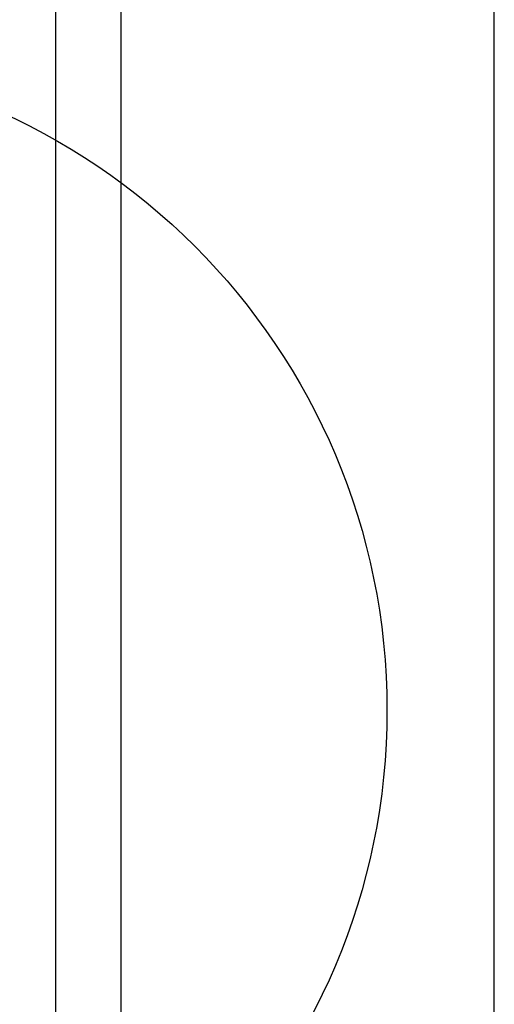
# Model space of a CAD drawing. Extents: x -287416 to 4934791, y -504132 to 1826789.
# Tile 275 of 427: x 2135592 to 2135854, y 44590 to 45132. Entities that reach past the tile are written whole.
import ezdxf

# ---------------------------------------------------------------- set-up
doc = ezdxf.new("R2010")
doc.units = 0
doc.header["$LTSCALE"] = 800
doc.header["$MEASUREMENT"] = 0
doc.layers.add('KEY PLAN', color=251, linetype='CONTINUOUS')

# ---------------------------------------------------------------- blocks, each defined once
blk = doc.blocks.new('UTCOMBINE')
at = {"layer": 'KEY PLAN'}
for p, q in [((-707827.22, 44536.22, 0), (-707827.22, 42926.93, 0)), ((-707863.22, 44457.31, 0), (-707863.22, 44029.91, 0)), ((-708068.83, 44372.55, 0), (-708068.83, 42972.56, 0)), ((-708068.83, 44372.55, 0), (-708068.83, 42972.56, 0)), ((-707827.22, 44373.62, 0), (-707827.22, 42844.98, 0)), ((-707863.22, 44029.91, 0), (-707863.22, 42927.56, 0))]:
    blk.add_line(p, q, dxfattribs=at)
blk.add_circle((-707648.39, 43961.39, 0), 361.31, dxfattribs=at)

msp = doc.modelspace()

# ---------------------------------------------------------------- block references
at = {"layer": 'KEY PLAN', "rotation": 180}
msp.add_blockref('UTCOMBINE', (1427784.7, 88713.58, 0), dxfattribs=at)

doc.saveas('drawing.dxf')
